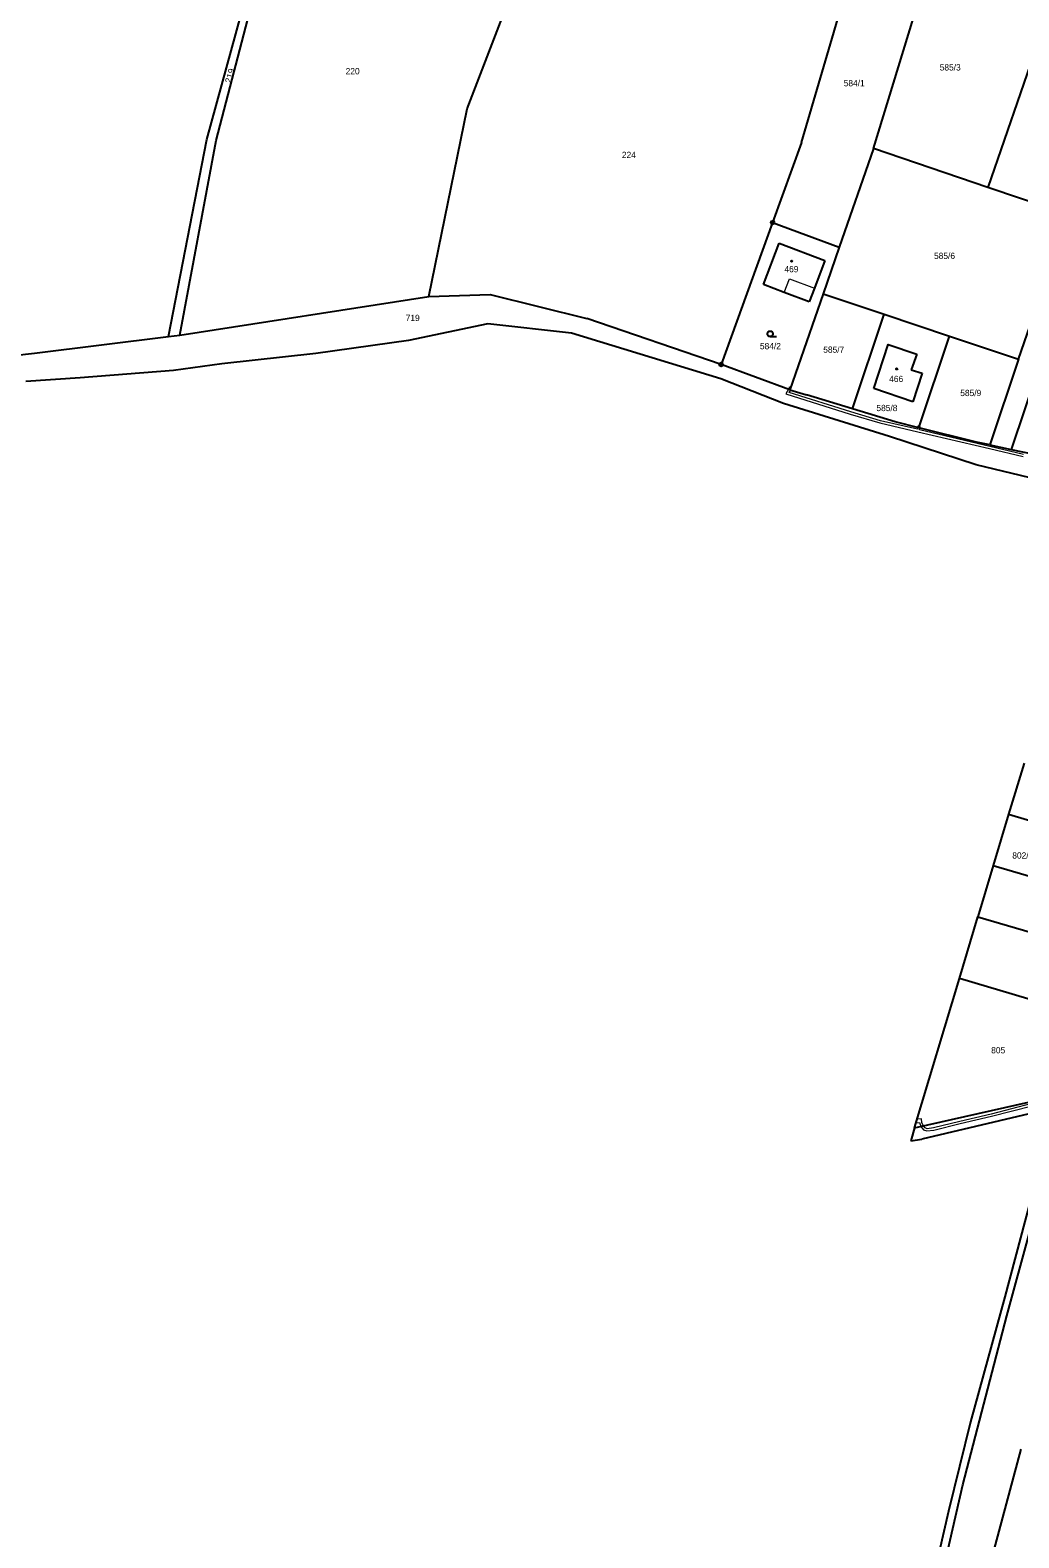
# Model space of a CAD drawing. Extents: x -701211 to -698780, y -1014269 to -1012378.
# Drawn here: x -700941 to -700673.2, y -1013587.7 to -1013179.3 of the extents above; entities that cross this region are included whole.
import ezdxf
from ezdxf.enums import TextEntityAlignment as Align

# ---------------------------------------------------------------- set-up
doc = ezdxf.new("R2010")
doc.units = 0
doc.header["$LTSCALE"] = 0.68
for name, color, linetype, lineweight in [('1', 7, 'Continuous', 25), ('13', 7, 'Continuous', 13), ('3', 7, 'Continuous', 25), ('4', 7, 'Continuous', 13), ('5', 7, 'Continuous', 25), ('8', 7, 'Continuous', 25)]:
    doc.layers.add(name, color=color, linetype=linetype, lineweight=lineweight)
doc.layers.add('2', color=7, linetype='Continuous')

msp = doc.modelspace()

# ---------------------------------------------------------------- linework, layer by layer
at = {"layer": '1'}
for p, q in [((-700822.65, -1013200.55), (-700803.97, -1013151.99)), ((-700893.14, -1013208.9), (-700879.94, -1013160.4)), ((-700732.05, -1013209.73), (-700717.26, -1013159.31)), ((-700660.45, -1013160.31), (-700681.56, -1013221.89)), ((-700890.63, -1013209.17), (-700879.13, -1013165.07)), ((-700833.03, -1013251.38), (-700822.65, -1013200.55)), ((-700903.59, -1013262.25), (-700893.14, -1013208.9)), ((-700900.45, -1013261.89), (-700890.63, -1013209.17)), ((-700732.05, -1013209.73), (-700739.91, -1013231.4)), ((-700712.56, -1013211.36), (-700721.83, -1013238.04)), ((-700681.56, -1013221.89), (-700712.56, -1013211.36)), ((-700659.76, -1013229.21), (-700681.56, -1013221.89)), ((-700673.28, -1013268.4), (-700659.76, -1013229.21)), ((-700739.91, -1013231.4), (-700753.86, -1013269.84)), ((-700654.49, -1013230.98), (-700675.3, -1013292.82)), ((-700742.34, -1013248.21), (-700738.1, -1013236.98)), ((-700738.1, -1013236.98), (-700725.79, -1013241.64)), ((-700725.79, -1013241.64), (-700728.59, -1013249.14)), ((-700833.03, -1013251.38), (-700816.42, -1013250.85)), ((-700816.42, -1013250.85), (-700790.21, -1013257.4)), ((-700736.75, -1013250.32), (-700742.34, -1013248.21)), ((-700730.01, -1013252.9), (-700736.75, -1013250.32)), ((-700726.23, -1013250.69), (-700735.25, -1013276.67)), ((-700728.59, -1013249.14), (-700730.01, -1013252.9)), ((-700726.23, -1013250.69), (-700709.71, -1013256.24)), ((-700900.45, -1013261.89), (-700833.03, -1013251.38)), ((-700817.03, -1013258.79), (-700838.51, -1013263.3)), ((-700794.42, -1013261.33), (-700817.03, -1013258.79)), ((-700753.86, -1013269.84), (-700790.21, -1013257.4)), ((-700718.26, -1013281.88), (-700709.71, -1013256.24)), ((-700709.71, -1013256.24), (-700691.97, -1013262.16)), ((-700939.85, -1013266.74), (-700903.59, -1013262.25)), ((-700903.59, -1013262.25), (-700900.45, -1013261.89)), ((-700838.51, -1013263.3), (-700863.64, -1013266.87)), ((-700753.92, -1013273.73), (-700794.42, -1013261.33)), ((-700700.26, -1013287), (-700691.97, -1013262.16)), ((-700691.97, -1013262.16), (-700673.28, -1013268.4)), ((-700985.54, -1013271.95), (-700939.85, -1013266.74)), ((-700863.64, -1013266.87), (-700889.15, -1013269.68)), ((-700700.85, -1013267), (-700702.32, -1013271.26)), ((-700902.19, -1013271.46), (-700927.52, -1013273.43)), ((-700889.15, -1013269.68), (-700902.19, -1013271.46)), ((-700735.25, -1013276.67), (-700753.86, -1013269.84)), ((-700702.32, -1013271.26), (-700699.37, -1013272.22)), ((-700673.28, -1013268.4), (-700681.04, -1013291.64)), ((-700927.52, -1013273.43), (-700942.24, -1013274.46)), ((-700736.98, -1013280.4), (-700753.92, -1013273.73)), ((-700699.37, -1013272.22), (-700701.89, -1013279.94)), ((-700735.25, -1013276.67), (-700730.74, -1013278.08)), ((-700718.26, -1013281.88), (-700730.74, -1013278.08)), ((-700701.89, -1013279.94), (-700712.5, -1013276.36)), ((-700708.19, -1013289.31), (-700736.98, -1013280.4)), ((-700706.73, -1013285.41), (-700718.26, -1013281.88)), ((-700700.26, -1013287), (-700706.73, -1013285.41)), ((-700684.66, -1013290.84), (-700700.26, -1013287)), ((-700684.79, -1013296.99), (-700708.19, -1013289.31)), ((-700681.04, -1013291.64), (-700684.66, -1013290.84)), ((-700681.04, -1013291.64), (-700675.3, -1013292.82)), ((-700675.3, -1013292.82), (-700668.64, -1013294.19)), ((-700667.89, -1013301.06), (-700684.79, -1013296.99)), ((-700671.79, -1013377.81), (-700675.96, -1013391.69)), ((-700675.96, -1013391.69), (-700680.12, -1013405.57)), ((-700675.96, -1013391.69), (-700664.78, -1013394.98)), ((-700680.12, -1013405.57), (-700684.28, -1013419.45)), ((-700680.12, -1013405.57), (-700667.51, -1013409.28)), ((-700689.3, -1013436.16), (-700684.28, -1013419.45)), ((-700684.28, -1013419.45), (-700654.83, -1013428.11)), ((-700701.43, -1013476.61), (-700689.3, -1013436.16)), ((-700701.43, -1013476.61), (-700666.96, -1013468.87)), ((-700660.57, -1013470.5), (-700699.48, -1013479.65)), ((-700701.43, -1013476.61), (-700702.48, -1013480.11)), ((-700702.48, -1013480.11), (-700699.48, -1013479.65)), ((-700676.43, -1013527.57), (-700662.8, -1013477.4)), ((-700668.45, -1013490.39), (-700676.98, -1013522.39)), ((-700676.98, -1013522.39), (-700686.27, -1013556.26)), ((-700688.39, -1013573.3), (-700676.43, -1013527.57)), ((-700686.27, -1013556.26), (-700692.27, -1013580.46)), ((-700700.39, -1013667.01), (-700672.52, -1013563.65)), ((-700695.43, -1013603.91), (-700688.39, -1013573.3)), ((-700692.27, -1013580.46), (-700696.21, -1013597.54))]:
    msp.add_line(p, q, dxfattribs=at)
for points in [[(-700712.56, -1013211.36), (-700697.67, -1013162.55), (-700696.15, -1013157.65), (-700717.26, -1013159.31)], [(-700739.91, -1013231.4), (-700721.83, -1013238.04), (-700726.23, -1013250.69)], [(-700712.5, -1013276.36), (-700708.58, -1013264.39), (-700700.85, -1013267)], [(-700654.83, -1013428.11), (-700659.83, -1013444.91), (-700689.3, -1013436.16)]]:
    msp.add_lwpolyline(points, dxfattribs=at)
at = {"layer": '13'}
for points in [[(-700671.94, -1013294.18), (-700681.02, -1013292.04), (-700700.09, -1013287.54), (-700700, -1013287.06), (-700700.26, -1013287), (-700700.59, -1013286.92), (-700700.68, -1013287.39), (-700710.69, -1013285.06), (-700718.67, -1013282.68), (-700735.4, -1013277.44), (-700735, -1013276.75), (-700735.25, -1013276.67), (-700735.58, -1013276.55), (-700736.28, -1013277.79), (-700718.85, -1013283.27), (-700710.84, -1013285.64), (-700700.51, -1013288.06), (-700681.16, -1013292.63), (-700672, -1013294.78)], [(-700669.66, -1013470.04), (-700680.7, -1013472.87), (-700689.22, -1013474.88), (-700696.33, -1013476.61), (-700698.06, -1013476.85), (-700698.61, -1013476.63), (-700699.03, -1013476.07), (-700699.2, -1013475.84), (-700699.47, -1013475.15), (-700699.56, -1013474.15), (-700700.73, -1013474.26), (-700701.04, -1013475.3), (-700700.12, -1013475.21), (-700699.7, -1013476.22), (-700698.99, -1013477.13), (-700698.14, -1013477.47), (-700696.21, -1013477.21), (-700689.08, -1013475.46), (-700680.56, -1013473.45), (-700669.54, -1013470.62)]]:
    msp.add_lwpolyline(points, dxfattribs=at)
for points in [[(-700735.25, -1013276.67), (-700735.18, -1013276.48), (-700735.45, -1013276.33), (-700735.58, -1013276.55)], [(-700735.44, -1013275.94), (-700735.54, -1013276.18), (-700735.12, -1013276.3), (-700735.04, -1013276.06)], [(-700734.93, -1013276.62), (-700735.18, -1013276.48), (-700735.25, -1013276.67), (-700735, -1013276.75)], [(-700700.12, -1013286.58), (-700700.52, -1013286.51), (-700700.59, -1013286.92), (-700700.26, -1013287)], [(-700700, -1013287.06), (-700699.92, -1013286.61), (-700700.12, -1013286.58), (-700700.26, -1013287)]]:
    msp.add_lwpolyline(points, close=True, dxfattribs=at)
at = {"layer": '3'}
msp.add_line((-700740.573, -1013262.29), (-700738.823, -1013262.29), dxfattribs=at)
msp.add_circle((-700740.5729, -1013261.5398), 0.75, dxfattribs=at)
at = {"layer": '4'}
for p, q in [((-700736.75, -1013250.32), (-700735.34, -1013246.63)), ((-700735.34, -1013246.63), (-700728.59, -1013249.14))]:
    msp.add_line(p, q, dxfattribs=at)
at = {"layer": '5'}
for centre in [(-700734.7068, -1013241.8392), (-700706.2568, -1013271.0392)]:
    msp.add_circle(centre, 0.175, dxfattribs=at)
at = {"layer": '8'}
for centre, radius in [((-700739.91, -1013231.3999), 0.5), ((-700739.91, -1013231.3999), 0.0303), ((-700753.86, -1013269.8399), 0.5), ((-700753.86, -1013269.8399), 0.0303)]:
    msp.add_circle(centre, radius, dxfattribs=at)

# ---------------------------------------------------------------- texts
at = {"layer": '2', "width": 1.05}
msp.add_text('219', height=1.7, rotation=74, dxfattribs=at).set_placement((-700886.1165, -1013191.8568), align=Align.CENTER)
at = {"layer": '2'}
for s, p in [('220', (-700853.679, -1013191.235)), ('584/1', (-700717.79, -1013194.475)), ('224', (-700778.839, -1013213.915)), ('469', (-700734.799, -1013244.855)), ('584/2', (-700740.49, -1013265.705)), ('466', (-700706.419, -1013274.595)), ('802/2', (-700672.12, -1013403.675)), ('805', (-700678.779, -1013456.435))]:
    msp.add_text(s, height=1.7, dxfattribs=at).set_placement(p, align=Align.CENTER)
for s, p in [('585/3', (-700694.63, -1013190.195)), ('585/6', (-700696.17, -1013241.255)), ('719', (-700839.3, -1013258.075)), ('585/7', (-700726.18, -1013266.665)), ('585/9', (-700689.06, -1013278.395)), ('585/8', (-700711.77, -1013282.465))]:
    msp.add_text(s, height=1.7, dxfattribs=at).set_placement(p)

doc.saveas('drawing.dxf')
